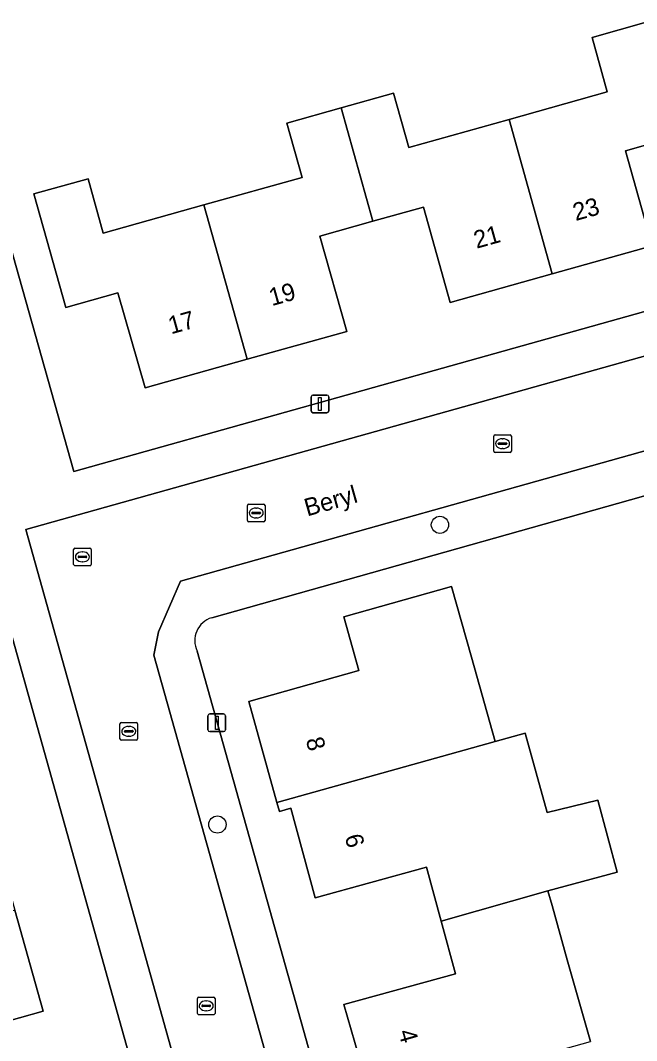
# Model space of a CAD drawing. Extents: x 159626 to 160723, y 388173 to 389416.
# Drawn here: x 160076.3 to 160111.2, y 388359.4 to 388417.2 of the extents above; entities that cross this region are included whole.
import ezdxf

# ---------------------------------------------------------------- set-up
doc = ezdxf.new("R2010")
doc.units = 0
for name, color, linetype in [('IMGEO_Boom', 7, 'Continuous'), ('IMGEO_Erf', 7, 'Continuous'), ('IMGEO_Kolk', 7, 'Continuous'), ('IMGEO_Lichtmast', 7, 'Continuous'), ('IMGEO_Openbare_ruimte_label', 7, 'Continuous'), ('IMGEO_Pand', 7, 'Continuous'), ('IMGEO_Pand_nummerreeks', 7, 'Continuous'), ('IMGEO_Rijbaan_lokaal_open', 7, 'Continuous'), ('IMGEO_Rioolput', 7, 'Continuous'), ('IMGEO_Voetpad_open', 7, 'Continuous')]:
    doc.layers.add(name, color=color, linetype=linetype)

msp = doc.modelspace()

# ---------------------------------------------------------------- linework, layer by layer
at = {"layer": 'IMGEO_Boom'}
for centre in [(160100.095, 388388.65), (160087.48, 388371.662)]:
    msp.add_circle(centre, 0.489, dxfattribs=at)
at = {"layer": 'IMGEO_Erf'}
for points in [[(160135.774, 388446.888), (160134.059, 388453.138), (160126.17, 388448.757), (160071.823, 388418.575), (160075.33, 388405.904), (160079.333, 388391.671), (160144.062, 388409.821)], [(160113.485, 388410.657), (160110.609, 388409.845), (160112.126, 388404.468), (160106.463, 388402.883), (160100.672, 388401.263), (160099.157, 388406.664), (160096.299, 388405.862), (160093.294, 388405.018), (160094.807, 388399.617), (160089.16, 388398.036), (160083.385, 388396.419), (160081.843, 388401.805), (160078.888, 388400.971), (160077.071, 388407.406), (160080.15, 388408.269), (160081.012, 388405.189), (160086.712, 388406.785), (160092.281, 388408.345), (160091.417, 388411.424), (160094.502, 388412.288), (160097.46, 388413.117), (160098.322, 388410.037), (160104.015, 388411.631), (160109.581, 388413.19), (160108.714, 388416.279), (160111.793, 388417.141)], [(160251.805, 388404.253), (160151.369, 388397.86), (160149.951, 388401.077), (160148.565, 388400.687), (160087.156, 388383.386)], [(160087.996, 388338.877), (160074.295, 388387.755), (160070.165, 388402.519), (160057.831, 388399.049), (160058.619, 388396.236), (160064.014, 388397.749), (160065.663, 388391.865), (160063.354, 388391.203), (160064.144, 388388.332), (160069.549, 388389.821), (160071.15, 388384.1), (160072.752, 388378.379), (160067.38, 388376.878), (160068.197, 388373.952), (160069.013, 388371.027), (160074.401, 388372.515), (160076.004, 388366.8), (160077.607, 388361.084), (160072.223, 388359.574), (160073.044, 388356.642)], [(160096.098, 388356.429), (160094.652, 388361.466), (160100.984, 388363.198), (160100.169, 388366.18), (160099.332, 388369.241), (160093.02, 388367.515), (160091.635, 388372.583), (160090.998, 388372.409), (160090.856, 388372.914), (160089.252, 388378.64), (160095.501, 388380.398), (160094.648, 388383.432), (160100.75, 388385.155), (160101.878, 388381.145), (160103.224, 388376.359), (160104.927, 388376.833), (160106.178, 388372.334), (160109.052, 388373.042), (160110.136, 388368.968), (160106.217, 388367.902), (160106.451, 388367.071), (160107.315, 388363.999), (160108.621, 388359.357)], [(160086.328, 388381.495), (160096.18, 388346.407), (160099.996, 388332.814), (160102.912, 388322.429)]]:
    msp.add_lwpolyline(points, dxfattribs=at)
msp.add_arc((160087.566, 388382.08), 1.369, 107.43434, 205.27195, dxfattribs=at)
at = {"layer": 'IMGEO_Kolk'}
for p, q in [((160103.141, 388392.828), (160103.141, 388393.68)), ((160103.216, 388393.754), (160104.068, 388393.754)), ((160104.142, 388393.68), (160104.142, 388392.828)), ((160103.4, 388393.248), (160103.4, 388393.26)), ((160103.838, 388393.211), (160103.44, 388393.211)), ((160103.443, 388393.297), (160103.841, 388393.297)), ((160103.629, 388393.534), (160103.654, 388393.534)), ((160103.884, 388393.26), (160103.884, 388393.248)), ((160104.068, 388392.754), (160103.216, 388392.754)), ((160103.652, 388392.974), (160103.627, 388392.974)), ((160089.177, 388388.894), (160089.177, 388389.746)), ((160089.252, 388389.82), (160090.104, 388389.82)), ((160089.665, 388389.6), (160089.69, 388389.6)), ((160090.178, 388389.746), (160090.178, 388388.894)), ((160089.436, 388389.314), (160089.436, 388389.326)), ((160089.874, 388389.277), (160089.476, 388389.277)), ((160089.479, 388389.363), (160089.877, 388389.363)), ((160089.688, 388389.04), (160089.663, 388389.04)), ((160089.92, 388389.326), (160089.92, 388389.314)), ((160090.104, 388388.82), (160089.252, 388388.82)), ((160082.032, 388377.442), (160082.884, 388377.442)), ((160081.957, 388376.516), (160081.957, 388377.368)), ((160082.216, 388376.936), (160082.216, 388376.948)), ((160082.654, 388376.899), (160082.256, 388376.899)), ((160082.259, 388376.985), (160082.657, 388376.985)), ((160082.445, 388377.222), (160082.47, 388377.222)), ((160082.7, 388376.948), (160082.7, 388376.936)), ((160082.958, 388377.368), (160082.958, 388376.516)), ((160082.884, 388376.442), (160082.032, 388376.442)), ((160082.468, 388376.662), (160082.443, 388376.662)), ((160086.342, 388360.956), (160086.342, 388361.808)), ((160086.417, 388361.882), (160087.269, 388361.882)), ((160087.343, 388361.808), (160087.343, 388360.956)), ((160086.601, 388361.376), (160086.601, 388361.388)), ((160087.039, 388361.339), (160086.641, 388361.339)), ((160086.644, 388361.425), (160087.042, 388361.425)), ((160086.83, 388361.662), (160086.855, 388361.662)), ((160087.085, 388361.388), (160087.085, 388361.376)), ((160087.269, 388360.882), (160086.417, 388360.882)), ((160086.853, 388361.102), (160086.828, 388361.102))]:
    msp.add_line(p, q, dxfattribs=at)
for points in [[(160103.141, 388392.828), (160103.141, 388393.68)], [(160103.216, 388393.754), (160104.068, 388393.754)], [(160104.142, 388393.68), (160104.142, 388392.828)], [(160104.068, 388392.754), (160103.216, 388392.754)], [(160089.177, 388388.894), (160089.177, 388389.746)], [(160089.252, 388389.82), (160090.104, 388389.82)], [(160090.178, 388389.746), (160090.178, 388388.894)], [(160090.104, 388388.82), (160089.252, 388388.82)], [(160082.032, 388377.442), (160082.884, 388377.442)], [(160081.957, 388376.516), (160081.957, 388377.368)], [(160082.958, 388377.368), (160082.958, 388376.516)], [(160082.884, 388376.442), (160082.032, 388376.442)], [(160086.342, 388360.956), (160086.342, 388361.808)], [(160086.417, 388361.882), (160087.269, 388361.882)], [(160087.343, 388361.808), (160087.343, 388360.956)], [(160087.269, 388360.882), (160086.417, 388360.882)]]:
    msp.add_lwpolyline(points, dxfattribs=at)
for centre, radius, start, end in [((160103.218, 388393.678), 0.0765, 91.55205, 178.44795), ((160103.218, 388393.678), 0.0765, 91.55205, 178.44795), ((160104.066, 388393.678), 0.0765, 1.55205, 88.44795), ((160104.066, 388393.678), 0.0765, 1.55205, 88.44795), ((160103.44, 388393.257), 0.0403, 85.87752, 175.75265), ((160103.437, 388393.247), 0.0366, 178.93798, 274.71019), ((160103.841, 388393.254), 0.043, 264.86636, 352.45326), ((160103.845, 388393.259), 0.0386, 1.73085, 96.63898), ((160103.218, 388392.83), 0.0765, 181.55205, 268.44795), ((160103.218, 388392.83), 0.0765, 181.55205, 268.44795), ((160104.066, 388392.83), 0.0765, 271.55205, 358.44795), ((160104.066, 388392.83), 0.0765, 271.55205, 358.44795), ((160089.254, 388389.744), 0.0765, 91.55205, 178.44795), ((160089.254, 388389.744), 0.0765, 91.55205, 178.44795), ((160090.102, 388389.744), 0.0765, 1.55205, 88.44795), ((160090.102, 388389.744), 0.0765, 1.55205, 88.44795), ((160089.476, 388389.323), 0.0403, 85.87752, 175.75265), ((160089.473, 388389.313), 0.0366, 178.93798, 274.71019), ((160089.877, 388389.32), 0.043, 264.86636, 352.45326), ((160089.881, 388389.325), 0.0386, 1.73085, 96.63898), ((160089.254, 388388.896), 0.0765, 181.55205, 268.44795), ((160089.254, 388388.896), 0.0765, 181.55205, 268.44795), ((160090.102, 388388.896), 0.0765, 271.55205, 358.44795), ((160090.102, 388388.896), 0.0765, 271.55205, 358.44795), ((160082.034, 388377.366), 0.0765, 91.55205, 178.44795), ((160082.034, 388377.366), 0.0765, 91.55205, 178.44795), ((160082.882, 388377.366), 0.0765, 1.55205, 88.44795), ((160082.882, 388377.366), 0.0765, 1.55205, 88.44795), ((160082.256, 388376.945), 0.0403, 85.87752, 175.75265), ((160082.253, 388376.935), 0.0366, 178.93798, 274.71019), ((160082.657, 388376.942), 0.043, 264.86636, 352.45326), ((160082.661, 388376.947), 0.0386, 1.73085, 96.63898), ((160082.034, 388376.518), 0.0765, 181.55205, 268.44795), ((160082.034, 388376.518), 0.0765, 181.55205, 268.44795), ((160082.882, 388376.518), 0.0765, 271.55205, 358.44795), ((160082.882, 388376.518), 0.0765, 271.55205, 358.44795), ((160086.419, 388361.806), 0.0765, 91.55205, 178.44795), ((160086.419, 388361.806), 0.0765, 91.55205, 178.44795), ((160087.267, 388361.806), 0.0765, 1.55205, 88.44795), ((160087.267, 388361.806), 0.0765, 1.55205, 88.44795), ((160086.641, 388361.385), 0.0403, 85.87752, 175.75265), ((160086.638, 388361.375), 0.0366, 178.93798, 274.71019), ((160087.042, 388361.382), 0.043, 264.86636, 352.45326), ((160087.046, 388361.387), 0.0386, 1.73085, 96.63898), ((160086.419, 388360.958), 0.0765, 181.55205, 268.44795), ((160086.419, 388360.958), 0.0765, 181.55205, 268.44795), ((160087.267, 388360.958), 0.0765, 271.55205, 358.44795), ((160087.267, 388360.958), 0.0765, 271.55205, 358.44795)]:
    msp.add_arc(centre, radius, start, end, dxfattribs=at)
for centre, major_axis, ratio, start_param, end_param in [((160103.628, 388393.254), (-0.387, 0.002), 0.722429, 4.712389, 7.853982), ((160103.653, 388393.254), (-0.39, 0.002), 0.717154, 1.570796, 4.712389), ((160089.664, 388389.32), (-0.387, 0.002), 0.722429, 4.712389, 7.853982), ((160089.689, 388389.32), (-0.39, 0.002), 0.717154, 1.570796, 4.712389), ((160082.444, 388376.942), (-0.387, 0.002), 0.722429, 4.712389, 7.853982), ((160082.469, 388376.942), (-0.39, 0.002), 0.717154, 1.570796, 4.712389), ((160086.829, 388361.382), (-0.387, 0.002), 0.722429, 4.712389, 7.853982), ((160086.854, 388361.382), (-0.39, 0.002), 0.717154, 1.570796, 4.712389)]:
    msp.add_ellipse(centre, major_axis=major_axis, ratio=ratio, start_param=start_param, end_param=end_param, dxfattribs=at)
at = {"layer": 'IMGEO_Lichtmast'}
for p, q in [((160092.897, 388396.003), (160093.687, 388396.003)), ((160093.687, 388396.003), (160092.897, 388396.003)), ((160092.797, 388395.103), (160092.797, 388395.903)), ((160092.797, 388395.903), (160092.797, 388395.103)), ((160093.787, 388395.903), (160093.787, 388395.103)), ((160093.787, 388395.103), (160093.787, 388395.903)), ((160093.687, 388395.003), (160092.897, 388395.003)), ((160092.897, 388395.003), (160093.687, 388395.003)), ((160086.943, 388377.027), (160086.943, 388377.827)), ((160086.943, 388377.827), (160086.943, 388377.027)), ((160087.043, 388377.927), (160087.833, 388377.927)), ((160087.833, 388377.927), (160087.043, 388377.927)), ((160087.933, 388377.827), (160087.933, 388377.027)), ((160087.933, 388377.027), (160087.933, 388377.827)), ((160087.833, 388376.927), (160087.043, 388376.927)), ((160087.043, 388376.927), (160087.833, 388376.927))]:
    msp.add_line(p, q, dxfattribs=at)
for points in [[(160093.217, 388395.878), (160093.367, 388395.878), (160093.367, 388395.128), (160093.217, 388395.128), (160093.217, 388395.878)], [(160087.363, 388377.802), (160087.513, 388377.802), (160087.513, 388377.052), (160087.363, 388377.052), (160087.363, 388377.802)]]:
    msp.add_lwpolyline(points, dxfattribs=at)
for centre, start, end in [((160092.897, 388395.903), 90, 180), ((160092.897, 388395.903), 90, 180), ((160093.687, 388395.903), 0, 90), ((160093.687, 388395.903), 360, 90), ((160092.897, 388395.103), 180, 270), ((160092.897, 388395.103), 180, 270), ((160093.687, 388395.103), 270, 0), ((160093.687, 388395.103), 270, 0), ((160087.043, 388377.827), 90, 180), ((160087.043, 388377.827), 90, 180), ((160087.833, 388377.827), 0, 90), ((160087.833, 388377.827), 360, 90), ((160087.043, 388377.027), 180, 270), ((160087.043, 388377.027), 180, 270), ((160087.833, 388377.027), 270, 0), ((160087.833, 388377.027), 270, 0)]:
    msp.add_arc(centre, 0.1, start, end, dxfattribs=at)
at = {"layer": 'IMGEO_Pand'}
for points in [[(160106.463, 388402.883), (160112.126, 388404.468), (160110.609, 388409.845), (160113.485, 388410.657), (160115.003, 388405.281), (160115.113, 388405.312), (160112.657, 388414.061), (160111.793, 388417.141), (160108.714, 388416.279), (160109.581, 388413.19), (160104.015, 388411.631)], [(160106.463, 388402.883), (160104.015, 388411.631), (160098.322, 388410.037), (160097.46, 388413.117), (160094.502, 388412.288), (160096.299, 388405.862), (160099.157, 388406.664), (160100.672, 388401.263)], [(160096.299, 388405.862), (160094.502, 388412.288), (160091.417, 388411.424), (160092.281, 388408.345), (160086.712, 388406.785), (160089.16, 388398.036), (160094.807, 388399.617), (160093.294, 388405.018)], [(160086.712, 388406.785), (160081.012, 388405.189), (160080.15, 388408.269), (160077.071, 388407.406), (160078.888, 388400.971), (160081.843, 388401.805), (160083.385, 388396.419), (160089.16, 388398.036)], [(160090.856, 388372.914), (160103.224, 388376.359), (160101.878, 388381.145), (160100.75, 388385.155), (160094.648, 388383.432), (160095.501, 388380.398), (160089.252, 388378.64)], [(160090.856, 388372.914), (160090.998, 388372.409), (160091.635, 388372.583), (160093.02, 388367.515), (160099.332, 388369.241), (160100.169, 388366.18), (160106.217, 388367.902), (160110.136, 388368.968), (160109.052, 388373.042), (160106.178, 388372.334), (160104.927, 388376.833), (160103.224, 388376.359)], [(160107.315, 388363.999), (160106.451, 388367.071), (160106.217, 388367.902), (160100.169, 388366.18), (160100.984, 388363.198), (160094.652, 388361.466), (160096.098, 388356.429), (160095.492, 388356.262), (160095.682, 388355.581), (160105.479, 388358.356), (160105.449, 388358.464), (160108.621, 388359.357)], [(160067.258, 388364.278), (160068.821, 388358.703), (160065.737, 388357.839), (160066.601, 388354.755), (160073.044, 388356.642), (160072.223, 388359.574), (160077.607, 388361.084), (160076.004, 388366.8)]]:
    msp.add_lwpolyline(points, close=True, dxfattribs=at)
at = {"layer": 'IMGEO_Rijbaan_lokaal_open'}
msp.add_lwpolyline([(160095.449, 388321.154), (160100.358, 388322.544), (160083.883, 388381.26), (160084.141, 388382.584), (160085.382, 388385.449), (160140.604, 388400.943), (160147.918, 388403.002), (160146.522, 388407.997), (160139.18, 388405.917), (160076.62, 388388.378)], close=True, dxfattribs=at)
at = {"layer": 'IMGEO_Rioolput'}
for p, q in [((160079.328, 388386.409), (160079.328, 388387.261)), ((160079.403, 388387.335), (160080.255, 388387.335)), ((160080.329, 388387.261), (160080.329, 388386.409)), ((160079.587, 388386.829), (160079.587, 388386.841)), ((160080.025, 388386.792), (160079.627, 388386.792)), ((160079.63, 388386.878), (160080.028, 388386.878)), ((160079.816, 388387.115), (160079.841, 388387.115)), ((160080.071, 388386.841), (160080.071, 388386.829)), ((160080.255, 388386.335), (160079.403, 388386.335)), ((160079.839, 388386.555), (160079.814, 388386.555))]:
    msp.add_line(p, q, dxfattribs=at)
for points in [[(160079.328, 388386.409), (160079.328, 388387.261)], [(160079.403, 388387.335), (160080.255, 388387.335)], [(160080.329, 388387.261), (160080.329, 388386.409)], [(160080.255, 388386.335), (160079.403, 388386.335)]]:
    msp.add_lwpolyline(points, dxfattribs=at)
for centre, radius, start, end in [((160079.405, 388387.259), 0.0765, 91.55205, 178.44795), ((160079.405, 388387.259), 0.0765, 91.55205, 178.44795), ((160080.253, 388387.259), 0.0765, 1.55205, 88.44795), ((160080.253, 388387.259), 0.0765, 1.55205, 88.44795), ((160079.627, 388386.838), 0.0403, 85.87752, 175.75265), ((160079.624, 388386.828), 0.0366, 178.93798, 274.71019), ((160080.028, 388386.835), 0.043, 264.86636, 352.45326), ((160080.032, 388386.84), 0.0386, 1.73085, 96.63898), ((160079.405, 388386.411), 0.0765, 181.55205, 268.44795), ((160079.405, 388386.411), 0.0765, 181.55205, 268.44795), ((160080.253, 388386.411), 0.0765, 271.55205, 358.44795), ((160080.253, 388386.411), 0.0765, 271.55205, 358.44795)]:
    msp.add_arc(centre, radius, start, end, dxfattribs=at)
for centre, major_axis, ratio, start_param, end_param in [((160079.815, 388386.835), (-0.387, 0.002), 0.722429, 4.712389, 7.853982), ((160079.84, 388386.835), (-0.39, 0.002), 0.717154, 1.570796, 4.712389)]:
    msp.add_ellipse(centre, major_axis=major_axis, ratio=ratio, start_param=start_param, end_param=end_param, dxfattribs=at)
at = {"layer": 'IMGEO_Voetpad_open'}
for points in [[(160066.558, 388421.402), (160067.42, 388418.389), (160065.847, 388417.956), (160066.106, 388417.028), (160066.272, 388416.435), (160067.606, 388411.669), (160069.255, 388405.772), (160069.651, 388404.355), (160070.165, 388402.519), (160074.295, 388387.755), (160087.996, 388338.877), (160091.694, 388325.686), (160093.373, 388319.695)], [(160092.581, 388317.485), (160093.373, 388315.405), (160096.819, 388316.372), (160096.225, 388318.411), (160095.449, 388321.154), (160076.62, 388388.378), (160139.18, 388405.917), (160146.522, 388407.997), (160145.513, 388411.698)], [(160144.062, 388409.821), (160079.333, 388391.671), (160075.33, 388405.904)], [(160148.565, 388400.687), (160149.951, 388401.077), (160147.918, 388403.002), (160140.604, 388400.943), (160085.382, 388385.449), (160084.141, 388382.584), (160083.883, 388381.26), (160100.358, 388322.544), (160101.128, 388319.799), (160105.337, 388321.078)], [(160087.156, 388383.386), (160148.565, 388400.687)], [(160102.912, 388322.429), (160099.996, 388332.814), (160096.18, 388346.407), (160086.328, 388381.495)]]:
    msp.add_lwpolyline(points, dxfattribs=at)
msp.add_arc((160087.566, 388382.08), 1.369, 107.43434, 205.27195, dxfattribs=at)

# ---------------------------------------------------------------- texts
at = {"layer": 'IMGEO_Openbare_ruimte_label'}
msp.add_text('Beryl', height=1, rotation=15.73278, dxfattribs=at).set_placement((160092.567, 388389.121))
at = {"layer": 'IMGEO_Pand_nummerreeks'}
for s, rotation, p in [('23', 15.63241, (160107.788, 388405.871)), ('21', 15.63241, (160102.17, 388404.299)), ('19', 15.6415, (160090.564, 388401.046)), ('17', 15.6415, (160084.853, 388399.447)), ('8', 285.6535, (160092.477, 388376.466)), ('6', 285.28477, (160094.686, 388370.978)), ('4', 286.01969, (160097.721, 388359.908))]:
    msp.add_text(s, height=1, rotation=rotation, dxfattribs=at).set_placement(p)

doc.saveas('drawing.dxf')
